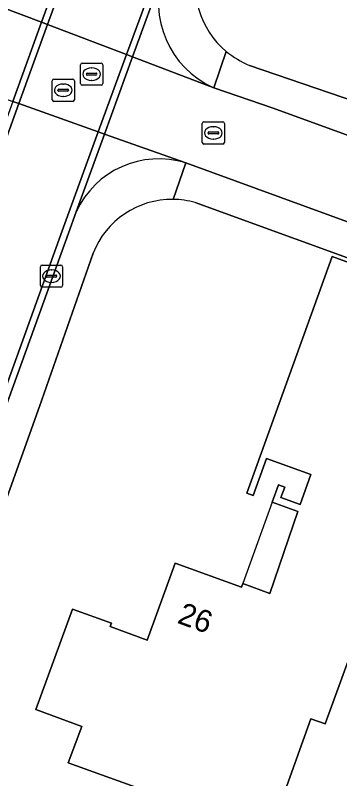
# Model space of a CAD drawing. Extents: x 155275 to 156265, y 382654 to 383635.
# Drawn here: x 155871.63 to 155886.27, y 382876.67 to 382911.07 of the extents above; entities that cross this region are included whole.
import ezdxf

# ---------------------------------------------------------------- set-up
doc = ezdxf.new("R2010")
doc.units = 0
for name, color, linetype in [('IMGEO_Erf', 7, 'Continuous'), ('IMGEO_Kolk', 7, 'Continuous'), ('IMGEO_Pand', 7, 'Continuous'), ('IMGEO_Pand_nummerreeks', 7, 'Continuous'), ('IMGEO_Pand_overbouw', 7, 'Continuous'), ('IMGEO_Rijbaan_lokaal_gesloten', 7, 'Continuous'), ('IMGEO_Rijbaan_lokaal_open', 7, 'Continuous'), ('IMGEO_Rioolput', 7, 'Continuous'), ('IMGEO_Voetpad_open', 7, 'Continuous')]:
    doc.layers.add(name, color=color, linetype=linetype)

msp = doc.modelspace()

# ---------------------------------------------------------------- linework, layer by layer
at = {"layer": 'IMGEO_Erf'}
for points in [[(155882.198, 382908.814), (155888.809, 382906.56), (155914.272, 382897.319), (155926.717, 382892.835), (155943.231, 382886.789), (155948.645, 382884.835), (155950.836, 382890.892), (155956.798, 382888.735), (155954.606, 382882.673), (155954.644, 382882.601), (155962.207, 382879.881), (155963.654, 382879.4), (155964.795, 382879.631), (155965.592, 382880.01), (155966.17, 382880.408), (155966.548, 382880.807), (155966.671, 382880.994), (155967.174, 382882.325), (155968.914, 382886.988), (155975.085, 382903.519)], [(155961.133, 382873.112), (155879.75, 382902.636)], [(155875.141, 382900.359), (155872.725, 382893.446), (155866.062, 382874.889), (155953.058, 382843.257), (155959.029, 382859.144), (155962.877, 382868.971)]]:
    msp.add_lwpolyline(points, dxfattribs=at)
msp.add_lwpolyline([(155885.61, 382879.142), (155884.971, 382879.376), (155883.085, 382874.124), (155874.026, 382877.389), (155874.631, 382879.032), (155872.557, 382879.795), (155874.222, 382884.316), (155875.976, 382883.686), (155875.918, 382883.526), (155877.585, 382882.922), (155878.841, 382886.387), (155881.839, 382885.298), (155881.9, 382885.467), (155883.119, 382885.024), (155884.377, 382888.713), (155883.224, 382889.13), (155883.509, 382889.92), (155883.792, 382889.818), (155883.622, 382889.347), (155884.487, 382889.035), (155884.973, 382890.38), (155882.969, 382891.103), (155882.368, 382889.438), (155882.086, 382889.54), (155885.938, 382900.209), (155892.439, 382897.834)], close=True, dxfattribs=at)
for centre, radius, start, end in [((155883.666, 382912.438), 3.91, 163.008, 229.963), ((155884.067, 382913.099), 4.675, 231.4109, 246.4365), ((155878.713, 382898.931), 3.847, 89.333, 158.2151), ((155878.707, 382898.886), 3.892, 74.4574, 89.25)]:
    msp.add_arc(centre, radius, start, end, dxfattribs=at)
at = {"layer": 'IMGEO_Kolk'}
for p, q in [((155880.071, 382905.346), (155880.071, 382906.198)), ((155880.146, 382906.272), (155880.998, 382906.272)), ((155881.072, 382906.198), (155881.072, 382905.346)), ((155880.33, 382905.766), (155880.33, 382905.778)), ((155880.373, 382905.815), (155880.771, 382905.815)), ((155880.559, 382906.052), (155880.584, 382906.052)), ((155880.814, 382905.778), (155880.814, 382905.766)), ((155880.768, 382905.729), (155880.37, 382905.729)), ((155880.582, 382905.492), (155880.557, 382905.492)), ((155880.998, 382905.272), (155880.146, 382905.272)), ((155872.768, 382898.893), (155872.768, 382899.745)), ((155872.843, 382899.819), (155873.695, 382899.819)), ((155873.256, 382899.599), (155873.281, 382899.599)), ((155873.769, 382899.745), (155873.769, 382898.893)), ((155873.027, 382899.313), (155873.027, 382899.325)), ((155873.465, 382899.276), (155873.067, 382899.276)), ((155873.07, 382899.362), (155873.468, 382899.362)), ((155873.511, 382899.325), (155873.511, 382899.313)), ((155873.279, 382899.039), (155873.254, 382899.039)), ((155873.695, 382898.819), (155872.843, 382898.819))]:
    msp.add_line(p, q, dxfattribs=at)
for points in [[(155880.071, 382905.346), (155880.071, 382906.198)], [(155880.146, 382906.272), (155880.998, 382906.272)], [(155881.072, 382906.198), (155881.072, 382905.346)], [(155880.998, 382905.272), (155880.146, 382905.272)], [(155872.768, 382898.893), (155872.768, 382899.745)], [(155872.843, 382899.819), (155873.695, 382899.819)], [(155873.769, 382899.745), (155873.769, 382898.893)], [(155873.695, 382898.819), (155872.843, 382898.819)]]:
    msp.add_lwpolyline(points, dxfattribs=at)
for centre, radius, start, end in [((155880.148, 382906.196), 0.0765, 91.552, 178.448), ((155880.148, 382906.196), 0.0765, 91.552, 178.448), ((155880.996, 382906.196), 0.0765, 1.552, 88.448), ((155880.996, 382906.196), 0.0765, 1.552, 88.448), ((155880.37, 382905.775), 0.0403, 85.8775, 175.7526), ((155880.367, 382905.765), 0.0366, 178.938, 274.7102), ((155880.771, 382905.772), 0.043, 264.8664, 352.4533), ((155880.775, 382905.777), 0.0386, 1.7309, 96.639), ((155880.148, 382905.348), 0.0765, 181.552, 268.448), ((155880.148, 382905.348), 0.0765, 181.552, 268.448), ((155880.996, 382905.348), 0.0765, 271.552, 358.448), ((155880.996, 382905.348), 0.0765, 271.552, 358.448), ((155872.845, 382899.743), 0.0765, 91.552, 178.448), ((155872.845, 382899.743), 0.0765, 91.552, 178.448), ((155873.693, 382899.743), 0.0765, 1.552, 88.448), ((155873.693, 382899.743), 0.0765, 1.552, 88.448), ((155873.067, 382899.322), 0.0403, 85.8775, 175.7526), ((155873.064, 382899.312), 0.0366, 178.938, 274.7102), ((155873.468, 382899.319), 0.043, 264.8664, 352.4533), ((155873.472, 382899.324), 0.0386, 1.7309, 96.639), ((155872.845, 382898.895), 0.0765, 181.552, 268.448), ((155872.845, 382898.895), 0.0765, 181.552, 268.448), ((155873.693, 382898.895), 0.0765, 271.552, 358.448), ((155873.693, 382898.895), 0.0765, 271.552, 358.448)]:
    msp.add_arc(centre, radius, start, end, dxfattribs=at)
for centre, major_axis, ratio, start_param, end_param in [((155880.558, 382905.772), (-0.387, 0.002), 0.722429, 4.712389, 7.853982), ((155880.583, 382905.772), (-0.39, 0.002), 0.717154, 1.570796, 4.712389), ((155873.255, 382899.319), (-0.387, 0.002), 0.722429, 4.712389, 7.853982), ((155873.28, 382899.319), (-0.39, 0.002), 0.717154, 1.570796, 4.712389)]:
    msp.add_ellipse(centre, major_axis=major_axis, ratio=ratio, start_param=start_param, end_param=end_param, dxfattribs=at)
at = {"layer": 'IMGEO_Pand'}
msp.add_lwpolyline([(155892.439, 382897.834), (155885.938, 382900.209), (155882.086, 382889.54), (155882.368, 382889.438), (155882.969, 382891.103), (155884.973, 382890.38), (155884.487, 382889.035), (155883.622, 382889.347), (155883.792, 382889.818), (155883.509, 382889.92), (155883.224, 382889.13), (155884.377, 382888.713), (155883.119, 382885.024), (155881.9, 382885.467), (155881.839, 382885.298), (155878.841, 382886.387), (155877.585, 382882.922), (155875.918, 382883.526), (155875.976, 382883.686), (155874.222, 382884.316), (155872.557, 382879.795), (155874.631, 382879.032), (155874.026, 382877.389), (155883.085, 382874.124), (155884.971, 382879.376), (155885.61, 382879.142)], close=True, dxfattribs=at)
at = {"layer": 'IMGEO_Pand_overbouw'}
msp.add_lwpolyline([(155881.9, 382885.467), (155883.119, 382885.024), (155884.377, 382888.713), (155883.224, 382889.13)], close=True, dxfattribs=at)
at = {"layer": 'IMGEO_Rijbaan_lokaal_gesloten'}
for points in [[(155899.297, 382970.637), (155900.608, 382974.241), (155900.336, 382974.34), (155898.644, 382969.702), (155890.565, 382947.477), (155884.403, 382930.526), (155878.3, 382913.785), (155876.656, 382909.301), (155876.928, 382909.197), (155878.328, 382913.033), (155878.568, 382913.691), (155884.674, 382930.434), (155890.84, 382947.375), (155898.917, 382969.591)], [(155873.092, 382910.654), (155872.823, 382910.756), (155871.528, 382907.192), (155871.798, 382907.096)], [(155876.928, 382909.197), (155876.656, 382909.301), (155875.38, 382905.822), (155875.66, 382905.722)], [(155875.66, 382905.722), (155875.38, 382905.822), (155873.745, 382901.362), (155869.503, 382889.63), (155864.547, 382875.86), (155860.964, 382877.138), (155865.427, 382889.535), (155870.173, 382902.627), (155871.798, 382907.096), (155871.528, 382907.192), (155870.162, 382903.434), (155869.905, 382902.728), (155869.745, 382902.284), (155866.703, 382893.844), (155865.861, 382891.509), (155865.183, 382889.627), (155863.81, 382885.859), (155862.116, 382881.212), (155860.573, 382876.977), (155864.713, 382875.461), (155869.782, 382889.53), (155874.032, 382901.26), (155874.382, 382902.22)]]:
    msp.add_lwpolyline(points, close=True, dxfattribs=at)
msp.add_lwpolyline([(155874.071, 382914.189), (155872.823, 382910.756), (155873.092, 382910.654), (155874.858, 382915.509)], dxfattribs=at)
at = {"layer": 'IMGEO_Rijbaan_lokaal_open'}
for points in [[(155900.336, 382974.34), (155896.752, 382975.64), (155895.046, 382970.953), (155887.715, 382950.8), (155882.339, 382936.035), (155874.858, 382915.509), (155873.092, 382910.654), (155876.656, 382909.301), (155878.3, 382913.785), (155884.403, 382930.526), (155890.565, 382947.477), (155898.644, 382969.702)], [(155779.611, 382944.594), (155777.389, 382945.399), (155777.321, 382945.404), (155773.631, 382946.766), (155772.36, 382943.272), (155776.11, 382941.886), (155776.209, 382941.85), (155778.386, 382941.058), (155778.616, 382940.974), (155865.403, 382909.39), (155867.798, 382908.519), (155871.528, 382907.192), (155872.823, 382910.756), (155869.136, 382912.156), (155866.718, 382913.032)], [(155876.656, 382909.301), (155873.092, 382910.654), (155871.798, 382907.096), (155875.38, 382905.822)], [(155883.262, 382906.894), (155880.59, 382907.807), (155876.928, 382909.197), (155875.66, 382905.722), (155879.327, 382904.418), (155961.883, 382874.346), (155965.631, 382872.963), (155966.906, 382876.487), (155963.18, 382877.844), (155961.679, 382878.39)], [(155875.38, 382905.822), (155871.798, 382907.096), (155870.173, 382902.627), (155865.427, 382889.535), (155860.964, 382877.138), (155864.547, 382875.86), (155869.503, 382889.63), (155873.745, 382901.362)]]:
    msp.add_lwpolyline(points, close=True, dxfattribs=at)
for points in [[(155869.136, 382912.156), (155872.823, 382910.756), (155874.071, 382914.189)], [(155878.328, 382913.033), (155876.928, 382909.197), (155880.59, 382907.807)], [(155875.66, 382905.722), (155874.382, 382902.22)], [(155879.327, 382904.418), (155875.66, 382905.722)]]:
    msp.add_lwpolyline(points, dxfattribs=at)
for centre, radius, start, end in [((155882.295, 382911.648), 4.202, 160.753, 246.0564), ((155878.105, 382900.506), 4.098, 72.6479, 155.2814)]:
    msp.add_arc(centre, radius, start, end, dxfattribs=at)
at = {"layer": 'IMGEO_Rioolput'}
for p, q in [((155874.653, 382908.921), (155875.505, 382908.921)), ((155874.578, 382907.995), (155874.578, 382908.847)), ((155875.066, 382908.701), (155875.091, 382908.701)), ((155875.579, 382908.847), (155875.579, 382907.995)), ((155873.373, 382908.195), (155874.225, 382908.195)), ((155874.837, 382908.415), (155874.837, 382908.427)), ((155875.275, 382908.378), (155874.877, 382908.378)), ((155874.88, 382908.464), (155875.278, 382908.464)), ((155875.321, 382908.427), (155875.321, 382908.415)), ((155873.298, 382907.269), (155873.298, 382908.121)), ((155873.786, 382907.975), (155873.811, 382907.975)), ((155874.299, 382908.121), (155874.299, 382907.269)), ((155875.505, 382907.921), (155874.653, 382907.921)), ((155875.089, 382908.141), (155875.064, 382908.141)), ((155873.557, 382907.689), (155873.557, 382907.701)), ((155873.995, 382907.652), (155873.597, 382907.652)), ((155873.6, 382907.738), (155873.998, 382907.738)), ((155874.041, 382907.701), (155874.041, 382907.689)), ((155874.225, 382907.195), (155873.373, 382907.195)), ((155873.809, 382907.415), (155873.784, 382907.415))]:
    msp.add_line(p, q, dxfattribs=at)
for points in [[(155874.653, 382908.921), (155875.505, 382908.921)], [(155874.578, 382907.995), (155874.578, 382908.847)], [(155875.579, 382908.847), (155875.579, 382907.995)], [(155873.373, 382908.195), (155874.225, 382908.195)], [(155873.298, 382907.269), (155873.298, 382908.121)], [(155874.299, 382908.121), (155874.299, 382907.269)], [(155875.505, 382907.921), (155874.653, 382907.921)], [(155874.225, 382907.195), (155873.373, 382907.195)]]:
    msp.add_lwpolyline(points, dxfattribs=at)
for centre, radius, start, end in [((155874.655, 382908.845), 0.0765, 91.552, 178.448), ((155874.655, 382908.845), 0.0765, 91.552, 178.448), ((155875.503, 382908.845), 0.0765, 1.552, 88.448), ((155875.503, 382908.845), 0.0765, 1.552, 88.448), ((155873.375, 382908.119), 0.0765, 91.552, 178.448), ((155873.375, 382908.119), 0.0765, 91.552, 178.448), ((155874.223, 382908.119), 0.0765, 1.552, 88.448), ((155874.223, 382908.119), 0.0765, 1.552, 88.448), ((155874.877, 382908.424), 0.0403, 85.8775, 175.7526), ((155874.874, 382908.414), 0.0366, 178.938, 274.7102), ((155875.278, 382908.421), 0.043, 264.8664, 352.4533), ((155875.282, 382908.426), 0.0386, 1.7309, 96.639), ((155874.655, 382907.997), 0.0765, 181.552, 268.448), ((155874.655, 382907.997), 0.0765, 181.552, 268.448), ((155875.503, 382907.997), 0.0765, 271.552, 358.448), ((155875.503, 382907.997), 0.0765, 271.552, 358.448), ((155873.597, 382907.698), 0.0403, 85.8775, 175.7526), ((155873.594, 382907.688), 0.0366, 178.938, 274.7102), ((155873.998, 382907.695), 0.043, 264.8664, 352.4533), ((155874.002, 382907.7), 0.0386, 1.7309, 96.639), ((155873.375, 382907.271), 0.0765, 181.552, 268.448), ((155873.375, 382907.271), 0.0765, 181.552, 268.448), ((155874.223, 382907.271), 0.0765, 271.552, 358.448), ((155874.223, 382907.271), 0.0765, 271.552, 358.448)]:
    msp.add_arc(centre, radius, start, end, dxfattribs=at)
for centre, major_axis, ratio, start_param, end_param in [((155875.065, 382908.421), (-0.387, 0.002), 0.722429, 4.712389, 7.853982), ((155875.09, 382908.421), (-0.39, 0.002), 0.717154, 1.570796, 4.712389), ((155873.785, 382907.695), (-0.387, 0.002), 0.722429, 4.712389, 7.853982), ((155873.81, 382907.695), (-0.39, 0.002), 0.717154, 1.570796, 4.712389)]:
    msp.add_ellipse(centre, major_axis=major_axis, ratio=ratio, start_param=start_param, end_param=end_param, dxfattribs=at)
at = {"layer": 'IMGEO_Voetpad_open'}
for points in [[(155880.59, 382907.807), (155881.151, 382909.445)], [(155881.151, 382909.445), (155880.59, 382907.807), (155883.262, 382906.894), (155961.679, 382878.39), (155962.207, 382879.881), (155954.644, 382882.601), (155954.606, 382882.673)], [(155954.606, 382882.673), (155948.645, 382884.835), (155943.231, 382886.789), (155926.717, 382892.835), (155914.272, 382897.319), (155888.809, 382906.56), (155882.198, 382908.814)], [(155878.758, 382902.778), (155879.327, 382904.418)], [(155879.327, 382904.418), (155878.758, 382902.778)], [(155961.349, 382872.983), (155961.883, 382874.346), (155879.327, 382904.418)], [(155879.75, 382902.636), (155961.133, 382873.112)], [(155874.382, 382902.22), (155874.032, 382901.26), (155869.782, 382889.53), (155864.713, 382875.461), (155860.573, 382876.977), (155862.116, 382881.212)], [(155862.116, 382881.212), (155861.325, 382881.496), (155859.753, 382877.182), (155860.495, 382876.912), (155864.759, 382875.363), (155866.062, 382874.889), (155872.725, 382893.446), (155875.141, 382900.359)]]:
    msp.add_lwpolyline(points, dxfattribs=at)
for centre, radius, start, end in [((155883.666, 382912.438), 3.91, 163.008, 229.963), ((155882.295, 382911.648), 4.202, 160.753, 246.0564), ((155884.067, 382913.099), 4.675, 231.4109, 246.4365), ((155878.105, 382900.506), 4.098, 72.6479, 155.2814), ((155878.713, 382898.931), 3.847, 89.333, 158.2151), ((155878.707, 382898.886), 3.892, 74.4574, 89.25)]:
    msp.add_arc(centre, radius, start, end, dxfattribs=at)

# ---------------------------------------------------------------- texts
at = {"layer": 'IMGEO_Pand_nummerreeks'}
msp.add_text('26', height=1, rotation=340.0368, dxfattribs=at).set_placement((155878.898, 382883.706))

doc.saveas('drawing.dxf')
